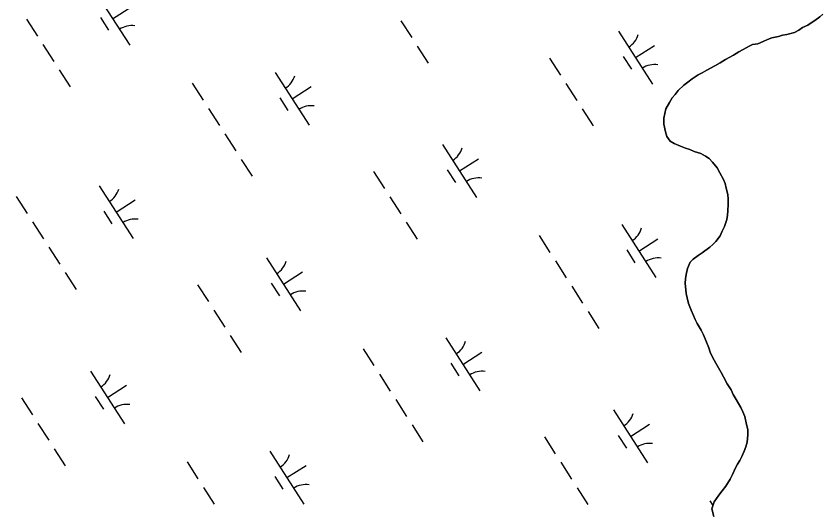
# Model space of a CAD drawing. Extents: x 3937982 to 3958556, y 219448 to 241894.
# Drawn here: x 3949743 to 3950384, y 233764 to 234157 of the extents above; entities that cross this region are included whole.
import ezdxf

# ---------------------------------------------------------------- set-up
doc = ezdxf.new("R2010")
doc.units = 0
doc.layers.add('V-TOPO-SHOR', color=7, linetype='Continuous')
doc.layers.add('V-WETL-SWMP', color=7, linetype='Continuous')

msp = doc.modelspace()

# ---------------------------------------------------------------- linework, layer by layer
at = {"layer": 'V-TOPO-SHOR'}
for points in [[(3950279.915, 233923.153), (3950277.652, 233928.525), (3950276.628, 233932.93), (3950275.856, 233936.354), (3950275.037, 233944.685), (3950275.248, 233948.122), (3950275.702, 233951.56), (3950276.88, 233956.232), (3950279.039, 233961.159), (3950281.465, 233963.637), (3950285.361, 233966.619), (3950288.527, 233968.614), (3950294.614, 233973.089), (3950297.045, 233975.321), (3950299.472, 233977.799), (3950302.861, 233982.25), (3950304.538, 233985.944), (3950306.22, 233989.641), (3950308.122, 233995.302), (3950308.579, 233998.74), (3950309.034, 234002.179), (3950309.226, 234007.332), (3950309.187, 234011.256), (3950308.905, 234014.932), (3950307.627, 234020.068), (3950306.852, 234023.738), (3950305.593, 234026.915), (3950302.597, 234032.28), (3950300.35, 234036.182), (3950296.625, 234040.804), (3950294.141, 234043.722), (3950291.181, 234045.41), (3950287.48, 234047.579), (3950282.311, 234049.244), (3950278.865, 234050.68), (3950275.418, 234051.871), (3950271.232, 234053.545), (3950266.306, 234055.457), (3950263.099, 234057.387), (3950260.365, 234061.038), (3950259.343, 234064.952), (3950258.057, 234070.826), (3950258.008, 234075.731), (3950259.648, 234083.103), (3950262.542, 234088.039), (3950264.713, 234091.74), (3950267.138, 234094.464), (3950269.556, 234097.677), (3950273.929, 234101.89), (3950277.093, 234104.376), (3950280.501, 234106.862), (3950285.373, 234110.1), (3950288.543, 234111.849), (3950292.201, 234113.848), (3950298.544, 234117.346), (3950302.935, 234119.599), (3950307.078, 234122.339), (3950313.418, 234125.837), (3950317.561, 234128.331), (3950321.221, 234130.33), (3950325.856, 234132.831), (3950328.539, 234134.328), (3950332.702, 234134.863), (3950337.099, 234136.624), (3950340.518, 234138.129), (3950343.936, 234139.636), (3950349.076, 234140.671), (3950352.5, 234141.686), (3950355.929, 234142.211), (3950361.798, 234143.743), (3950365.456, 234145.742), (3950368.381, 234147.734), (3950372.53, 234149.737), (3950375.211, 234151.482), (3950378.135, 234153.229), (3950382.028, 234156.211), (3950384.459, 234158.443)], [(3950297.772, 233759.005), (3950296.238, 233765.123), (3950298.142, 233770.781), (3950301.769, 233775.969), (3950304.432, 233779.43), (3950307.338, 233783.139), (3950310.713, 233788.814), (3950312.638, 233792.513), (3950315.038, 233797.688), (3950316.724, 233800.647), (3950318.411, 233803.609), (3950320.095, 233806.814), (3950322.016, 233811.002), (3950323.206, 233814.449), (3950324.396, 233818.139), (3950324.826, 233824.031), (3950324.783, 233828.199), (3950323.761, 233832.359), (3950322.471, 233838.476), (3950320.959, 233842.386), (3950319.208, 233845.802), (3950315.464, 233852.14), (3950313.218, 233856.042), (3950311.465, 233859.704), (3950308.47, 233864.578), (3950305.47, 233870.189), (3950303.719, 233873.605), (3950301.474, 233877.261), (3950299.476, 233880.921), (3950296.727, 233885.797), (3950294.97, 233889.705), (3950293.71, 233893.125), (3950291.443, 233898.988), (3950289.682, 233903.385), (3950287.679, 233907.289), (3950284.685, 233912.409), (3950282.936, 233915.579), (3950281.676, 233918.756), (3950279.915, 233923.153)]]:
    msp.add_lwpolyline(points, dxfattribs=at)
at = {"layer": 'V-WETL-SWMP'}
for p, q in [((3949806.506, 234175.775), (3949833.569, 234133.731)), ((3949820.038, 234154.753), (3949835.173, 234164.495)), ((3950382.029, 234156.211), (3950378.135, 234153.229)), ((3950384.459, 234158.444), (3950382.029, 234156.211)), ((3949751.64, 234154.378), (3949760.3, 234140.924)), ((3949810.302, 234155.622), (3949816.797, 234145.532)), ((3950049.054, 234153.158), (3950057.714, 234139.704)), ((3950372.529, 234149.738), (3950368.38, 234147.734)), ((3950375.21, 234151.482), (3950372.529, 234149.738)), ((3950378.135, 234153.229), (3950375.21, 234151.482)), ((3950222.069, 234144.815), (3950249.131, 234102.772)), ((3950361.799, 234143.742), (3950355.928, 234142.211)), ((3950365.457, 234145.742), (3950361.799, 234143.742)), ((3950368.38, 234147.734), (3950365.457, 234145.742)), ((3950340.518, 234138.13), (3950337.099, 234136.624)), ((3950343.936, 234139.637), (3950340.518, 234138.13)), ((3950349.076, 234140.67), (3950343.936, 234139.637)), ((3950352.5, 234141.686), (3950349.076, 234140.67)), ((3950355.928, 234142.211), (3950352.5, 234141.686)), ((3949764.63, 234134.197), (3949773.29, 234120.743)), ((3950062.044, 234132.977), (3950070.704, 234119.523)), ((3950235.6, 234123.794), (3950250.736, 234133.536)), ((3950321.221, 234130.331), (3950317.562, 234128.331)), ((3950325.856, 234132.831), (3950321.221, 234130.331)), ((3950328.538, 234134.329), (3950325.856, 234132.831)), ((3950332.702, 234134.862), (3950328.538, 234134.329)), ((3950337.099, 234136.624), (3950332.702, 234134.862)), ((3950225.865, 234124.663), (3950232.36, 234114.573)), ((3950313.418, 234125.837), (3950307.077, 234122.339)), ((3950317.562, 234128.331), (3950313.418, 234125.837)), ((3950167.203, 234123.418), (3950175.863, 234109.964)), ((3950302.935, 234119.598), (3950298.543, 234117.346)), ((3950307.077, 234122.339), (3950302.935, 234119.598)), ((3949777.62, 234114.016), (3949786.28, 234100.562)), ((3949949.072, 234112.084), (3949976.135, 234070.041)), ((3950288.543, 234111.849), (3950285.373, 234110.1)), ((3950292.202, 234113.848), (3950288.543, 234111.849)), ((3950298.543, 234117.346), (3950292.202, 234113.848)), ((3950280.5, 234106.862), (3950277.092, 234104.375)), ((3950285.373, 234110.1), (3950280.5, 234106.862)), ((3949883.207, 234103.49), (3949891.867, 234090.036)), ((3949962.603, 234091.063), (3949977.739, 234100.805)), ((3950180.193, 234103.238), (3950188.853, 234089.784)), ((3950273.929, 234101.89), (3950269.557, 234097.676)), ((3950277.092, 234104.375), (3950273.929, 234101.89)), ((3949952.868, 234091.932), (3949959.363, 234081.842)), ((3950267.137, 234094.463), (3950264.712, 234091.74)), ((3950269.557, 234097.676), (3950267.137, 234094.463)), ((3950262.542, 234088.039), (3950259.649, 234083.104)), ((3950264.712, 234091.74), (3950262.542, 234088.039)), ((3949896.197, 234083.309), (3949904.857, 234069.855)), ((3950193.183, 234083.057), (3950201.842, 234069.603)), ((3950259.649, 234083.104), (3950258.007, 234075.73)), ((3950258.007, 234075.73), (3950258.057, 234070.825)), ((3950258.057, 234070.825), (3950259.343, 234064.952)), ((3949909.187, 234063.128), (3949917.847, 234049.674)), ((3950259.343, 234064.952), (3950260.364, 234061.038)), ((3950260.364, 234061.038), (3950263.099, 234057.387)), ((3950082.202, 234054.786), (3950109.264, 234012.743)), ((3950263.099, 234057.387), (3950266.307, 234055.457)), ((3950266.307, 234055.457), (3950271.232, 234053.545)), ((3950271.232, 234053.545), (3950275.418, 234051.871)), ((3950275.418, 234051.871), (3950278.864, 234050.679)), ((3950278.864, 234050.679), (3950282.312, 234049.243)), ((3950282.312, 234049.243), (3950287.48, 234047.579)), ((3950287.48, 234047.579), (3950291.181, 234045.409)), ((3949922.177, 234042.947), (3949930.837, 234029.493)), ((3950095.733, 234033.764), (3950110.868, 234043.507)), ((3950291.181, 234045.409), (3950294.141, 234043.722)), ((3950294.141, 234043.722), (3950296.624, 234040.804)), ((3950296.624, 234040.804), (3950300.35, 234036.182)), ((3950085.998, 234034.633), (3950092.492, 234024.543)), ((3950300.35, 234036.182), (3950302.597, 234032.28)), ((3950027.335, 234033.389), (3950035.995, 234019.935)), ((3950302.597, 234032.28), (3950305.594, 234026.915)), ((3949809.205, 234022.055), (3949836.267, 233980.012)), ((3950305.594, 234026.915), (3950306.853, 234023.739)), ((3950306.853, 234023.739), (3950307.626, 234020.068)), ((3950307.626, 234020.068), (3950308.905, 234014.931)), ((3950308.905, 234014.931), (3950309.187, 234011.255)), ((3949743.34, 234013.46), (3949752, 234000.006)), ((3949822.736, 234001.033), (3949837.872, 234010.776)), ((3950040.325, 234013.208), (3950048.985, 233999.754)), ((3950309.187, 234011.255), (3950309.227, 234007.331)), ((3950309.034, 234002.178), (3950308.579, 233998.74)), ((3950309.227, 234007.331), (3950309.034, 234002.178)), ((3949813.001, 234001.903), (3949819.496, 233991.812)), ((3950308.579, 233998.74), (3950308.123, 233995.302)), ((3949756.33, 233993.279), (3949764.99, 233979.825)), ((3950053.315, 233993.027), (3950061.975, 233979.573)), ((3950224.767, 233991.096), (3950251.83, 233949.053)), ((3950306.219, 233989.641), (3950304.539, 233985.945)), ((3950308.123, 233995.302), (3950306.219, 233989.641)), ((3950304.539, 233985.945), (3950302.86, 233982.249)), ((3950158.902, 233982.501), (3950167.562, 233969.047)), ((3950238.299, 233970.074), (3950253.434, 233979.817)), ((3950299.472, 233977.8), (3950297.044, 233975.322)), ((3950302.86, 233982.249), (3950299.472, 233977.8)), ((3949769.32, 233973.099), (3949777.98, 233959.645)), ((3950228.563, 233970.943), (3950235.058, 233960.853)), ((3950294.614, 233973.09), (3950288.528, 233968.614)), ((3950297.044, 233975.322), (3950294.614, 233973.09)), ((3949942.334, 233964.756), (3949969.397, 233922.713)), ((3950281.466, 233963.637), (3950279.038, 233961.159)), ((3950285.36, 233966.619), (3950281.466, 233963.637)), ((3950288.528, 233968.614), (3950285.36, 233966.619)), ((3950171.892, 233962.32), (3950180.552, 233948.866)), ((3950279.038, 233961.159), (3950276.881, 233956.232)), ((3949782.31, 233952.918), (3949790.97, 233939.464)), ((3949955.865, 233943.735), (3949971.001, 233953.477)), ((3950275.702, 233951.56), (3950275.247, 233948.122)), ((3950276.881, 233956.232), (3950275.702, 233951.56)), ((3949946.13, 233944.604), (3949952.625, 233934.514)), ((3950275.247, 233948.122), (3950275.036, 233944.686)), ((3950275.036, 233944.686), (3950275.857, 233936.355)), ((3949887.468, 233943.359), (3949896.128, 233929.905)), ((3950184.882, 233942.139), (3950193.542, 233928.685)), ((3950275.857, 233936.355), (3950276.628, 233932.929)), ((3950276.628, 233932.929), (3950277.653, 233928.525)), ((3950277.653, 233928.525), (3950279.915, 233923.152)), ((3949900.458, 233923.179), (3949909.118, 233909.725)), ((3950197.872, 233921.959), (3950206.532, 233908.505)), ((3950279.915, 233923.152), (3950281.677, 233918.755)), ((3950281.677, 233918.755), (3950282.936, 233915.579)), ((3950282.936, 233915.579), (3950284.685, 233912.409)), ((3950284.685, 233912.409), (3950287.68, 233907.289)), ((3950287.68, 233907.289), (3950289.682, 233903.385)), ((3949913.448, 233902.998), (3949922.108, 233889.544)), ((3950084.9, 233901.066), (3950111.962, 233859.023)), ((3950289.682, 233903.385), (3950291.443, 233898.988)), ((3950291.443, 233898.988), (3950293.71, 233893.124)), ((3950293.71, 233893.124), (3950294.971, 233889.704)), ((3950019.035, 233892.471), (3950027.695, 233879.017)), ((3950098.431, 233880.045), (3950113.567, 233889.787)), ((3950294.971, 233889.704), (3950296.728, 233885.797)), ((3950088.696, 233880.914), (3950095.191, 233870.823)), ((3950296.728, 233885.797), (3950299.475, 233880.92)), ((3950299.475, 233880.92), (3950301.475, 233877.261)), ((3949802.467, 233874.727), (3949829.529, 233832.684)), ((3950301.475, 233877.261), (3950303.719, 233873.605)), ((3950032.025, 233872.291), (3950040.685, 233858.837)), ((3950303.719, 233873.605), (3950305.471, 233870.189)), ((3950305.471, 233870.189), (3950308.471, 233864.578)), ((3949815.998, 233853.705), (3949831.134, 233863.448)), ((3950308.471, 233864.578), (3950311.464, 233859.704)), ((3949806.263, 233854.574), (3949812.758, 233844.484)), ((3950311.464, 233859.704), (3950313.218, 233856.042)), ((3950313.218, 233856.042), (3950315.465, 233852.141)), ((3949747.601, 233853.33), (3949756.261, 233839.876)), ((3950045.015, 233852.11), (3950053.675, 233838.656)), ((3950315.465, 233852.141), (3950319.209, 233845.802)), ((3950218.029, 233843.768), (3950245.092, 233801.724)), ((3950319.209, 233845.802), (3950320.96, 233842.386)), ((3950320.96, 233842.386), (3950322.471, 233838.477)), ((3950322.471, 233838.477), (3950323.76, 233832.359)), ((3949760.591, 233833.149), (3949769.251, 233819.695)), ((3950058.005, 233831.929), (3950066.665, 233818.475)), ((3950231.561, 233822.746), (3950246.696, 233832.488)), ((3950323.76, 233832.359), (3950324.783, 233828.2)), ((3950221.825, 233823.615), (3950228.32, 233813.525)), ((3950324.826, 233824.031), (3950324.395, 233818.14)), ((3950324.783, 233828.2), (3950324.826, 233824.031)), ((3950163.163, 233822.371), (3950171.823, 233808.917)), ((3950324.395, 233818.14), (3950323.206, 233814.449)), ((3949773.581, 233812.968), (3949782.241, 233799.514)), ((3949945.033, 233811.037), (3949972.095, 233768.993)), ((3950322.015, 233811.003), (3950320.095, 233806.814)), ((3950323.206, 233814.449), (3950322.015, 233811.003)), ((3950318.411, 233803.608), (3950316.724, 233800.648)), ((3950320.095, 233806.814), (3950318.411, 233803.608)), ((3949879.168, 233802.442), (3949887.828, 233788.988)), ((3949958.564, 233790.015), (3949973.7, 233799.758)), ((3950176.153, 233802.19), (3950184.813, 233788.736)), ((3950315.038, 233797.688), (3950312.638, 233792.513)), ((3950316.724, 233800.648), (3950315.038, 233797.688)), ((3949948.829, 233790.884), (3949955.324, 233780.794)), ((3950312.638, 233792.513), (3950310.713, 233788.814)), ((3950310.713, 233788.814), (3950307.337, 233783.139)), ((3949892.158, 233782.261), (3949900.818, 233768.807)), ((3950189.143, 233782.009), (3950197.803, 233768.555)), ((3950304.432, 233779.43), (3950301.769, 233775.969)), ((3950307.337, 233783.139), (3950304.432, 233779.43)), ((3950294.73, 233771.483), (3950297.126, 233767.761)), ((3950301.769, 233775.969), (3950298.143, 233770.782)), ((3950298.143, 233770.782), (3950296.238, 233765.122)), ((3950296.238, 233765.122), (3950297.772, 233759.005))]:
    msp.add_line(p, q, dxfattribs=at)
for centre, start, end in [((3949835.187, 234131.656), 81.996677, 123.540335), ((3950220.85, 234147.148), 301.99668, 343.540338), ((3950250.75, 234100.696), 81.996677, 123.540335), ((3949947.853, 234114.417), 301.99668, 343.540338), ((3949977.753, 234067.965), 81.996677, 123.540335), ((3950080.982, 234057.119), 301.99668, 343.540338), ((3950110.882, 234010.667), 81.996677, 123.540335), ((3949807.986, 234024.388), 301.99668, 343.540338), ((3949837.886, 233977.936), 81.996677, 123.540335), ((3950223.548, 233993.429), 301.99668, 343.540338), ((3950253.448, 233946.977), 81.996677, 123.540335), ((3949941.115, 233967.089), 301.99668, 343.540338), ((3949971.015, 233920.637), 81.996677, 123.540335), ((3950083.681, 233903.399), 301.99668, 343.540338), ((3950113.581, 233856.947), 81.996677, 123.540335), ((3949801.248, 233877.06), 301.99668, 343.540338), ((3949831.148, 233830.608), 81.996677, 123.540335), ((3950216.81, 233846.1), 301.99668, 343.540338), ((3950246.71, 233799.649), 81.996677, 123.540335), ((3949943.814, 233813.369), 301.99668, 343.540338), ((3949973.714, 233766.918), 81.996677, 123.540335)]:
    msp.add_arc(centre, 17.623, start, end, dxfattribs=at)

doc.saveas('drawing.dxf')
